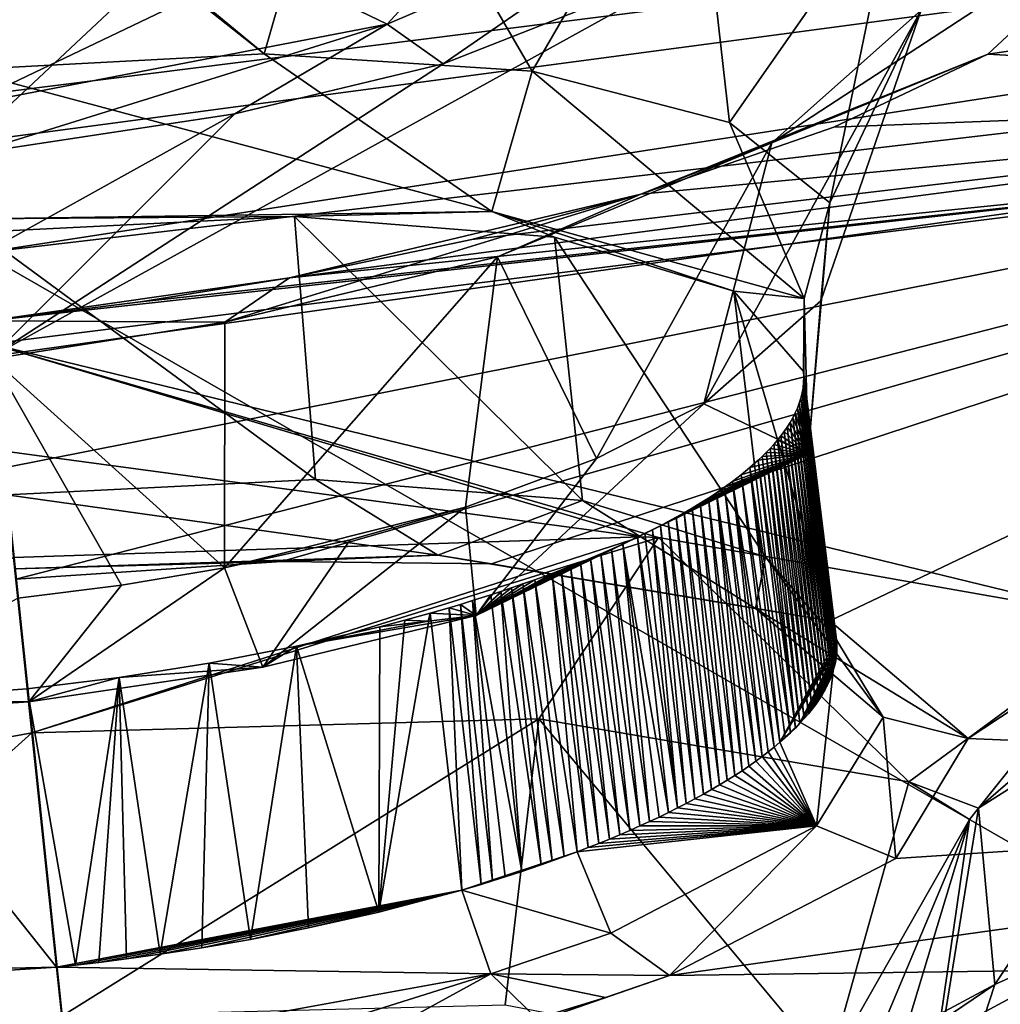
# Model space of a CAD drawing. Header units: metres. Extents: x -147 to 294, y -23 to 81.
# Tile 305 of 656: x 235.51 to 237.98, y 18 to 20.48. Entities that reach past the tile are written whole.
import ezdxf

# ---------------------------------------------------------------- set-up
doc = ezdxf.new("R2010")
doc.units = ezdxf.units.M
doc.layers.add('solid_AVA_153', color=7, linetype='CONTINUOUS')

msp = doc.modelspace()

# ---------------------------------------------------------------- linework, layer by layer
at = {"layer": 'solid_AVA_153'}
for points in [[(245.740753, 29.875259, 252.498108), (235.382919, 20.174784, 271.545105), (234.527771, 28.299406, 254.160568)], [(245.740753, 29.875259, 252.498108), (248.68512, 21.944908, 269.990875), (235.382919, 20.174784, 271.545105)], [(235.332062, 20.659187, 274.464478), (235.371201, 20.288603, 274.561279), (249.507706, 22.068993, 273.6539)], [(235.371201, 20.288603, 274.561279), (235.413086, 19.895332, 274.532532), (249.507706, 22.068993, 273.6539)], [(249.507706, 22.068993, 273.6539), (235.413086, 19.895332, 274.532532), (249.574112, 21.555054, 273.642517)], [(235.382919, 20.174784, 271.545105), (248.68512, 21.944908, 269.990875), (236.747787, 7.212847, 268.464081)], [(248.68512, 21.944908, 269.990875), (246.785263, 8.478528, 267.585846), (236.747787, 7.212847, 268.464081)], [(240.431961, 20.33639, 176.605484), (237.266998, 20.643988, 174.161835), (243.652313, 21.842447, 173.53421)], [(250.906952, 11.006205, 270.554932), (249.574112, 21.555054, 273.642517), (235.413086, 19.895332, 274.532532)], [(236.12616, 20.397596, 179.359589), (236.341461, 21.146959, 179.314346), (235.286514, 21.090446, 179.093018)], [(236.12616, 20.397596, 179.359589), (236.803207, 20.353285, 179.746826), (236.341461, 21.146959, 179.314346)], [(236.803207, 20.353285, 179.746826), (237.207932, 21.051115, 179.952881), (236.341461, 21.146959, 179.314346)], [(235.286514, 21.090446, 179.093018), (235.289948, 21.057789, 179.112854), (236.12616, 20.397596, 179.359589)], [(235.289948, 21.057789, 179.112854), (235.36377, 20.356756, 179.225937), (236.12616, 20.397596, 179.359589)], [(236.803207, 20.353285, 179.746826), (237.301132, 20.223885, 180.335999), (237.207932, 21.051115, 179.952881)], [(237.301132, 20.223885, 180.335999), (237.71994, 20.824631, 180.874588), (237.207932, 21.051115, 179.952881)], [(236.120361, 20.625004, 174.755005), (236.768463, 20.832899, 174.332031), (236.437042, 20.472441, 174.665024)], [(236.768463, 20.832899, 174.332031), (237.189697, 20.794662, 173.909439), (236.437042, 20.472441, 174.665024)], [(237.301132, 20.223885, 180.335999), (237.554642, 20.021652, 181.047913), (237.71994, 20.824631, 180.874588)], [(237.408035, 20.172846, 182.835114), (237.953369, 20.396126, 183.295563), (238.429031, 20.84004, 182.010712)], [(237.784637, 20.507875, 181.897003), (237.408035, 20.172846, 182.835114), (238.429031, 20.84004, 182.010712)], [(237.554642, 20.021652, 181.047913), (237.784637, 20.507875, 181.897003), (237.71994, 20.824631, 180.874588)], [(238.429031, 20.84004, 182.010712), (237.953369, 20.396126, 183.295563), (240.488098, 20.764601, 183.1754)], [(236.437042, 20.472441, 174.665024), (237.189697, 20.794662, 173.909439), (236.577972, 20.371761, 174.794861)], [(237.189697, 20.794662, 173.909439), (237.266998, 20.643988, 174.161835), (236.577972, 20.371761, 174.794861)], [(239.751266, 20.296574, 184.399597), (240.488098, 20.764601, 183.1754), (237.953369, 20.396126, 183.295563)], [(236.577972, 20.371761, 174.794861), (237.266998, 20.643988, 174.161835), (235.439819, 19.634407, 176.826019)], [(240.431961, 20.33639, 176.605484), (235.439819, 19.634407, 176.826019), (237.266998, 20.643988, 174.161835)], [(236.120361, 20.625004, 174.755005), (235.373047, 20.267952, 174.944016), (235.349091, 20.494619, 174.902115)], [(236.120361, 20.625004, 174.755005), (236.437042, 20.472441, 174.665024), (235.373047, 20.267952, 174.944016)], [(237.235855, 19.513678, 182.464478), (237.408035, 20.172846, 182.835114), (237.784637, 20.507875, 181.897003)], [(237.531601, 19.77396, 181.789703), (237.235855, 19.513678, 182.464478), (237.784637, 20.507875, 181.897003)], [(237.554642, 20.021652, 181.047913), (237.531601, 19.77396, 181.789703), (237.784637, 20.507875, 181.897003)], [(236.437042, 20.472441, 174.665024), (235.386078, 20.145098, 175.109726), (235.373047, 20.267952, 174.944016)], [(236.437042, 20.472441, 174.665024), (236.052551, 20.245768, 175.01503), (235.386078, 20.145098, 175.109726)], [(236.437042, 20.472441, 174.665024), (236.577972, 20.371761, 174.794861), (236.052551, 20.245768, 175.01503)], [(236.700882, 19.999105, 179.562912), (236.12616, 20.397596, 179.359589), (235.36377, 20.356756, 179.225937)], [(236.700882, 19.999105, 179.562912), (236.803207, 20.353285, 179.746826), (236.12616, 20.397596, 179.359589)], [(237.077362, 20.042929, 184.131104), (237.953369, 20.396126, 183.295563), (237.408035, 20.172846, 182.835114)], [(237.077362, 20.042929, 184.131104), (237.564301, 20.212467, 183.753784), (237.953369, 20.396126, 183.295563)], [(239.751266, 20.296574, 184.399597), (237.953369, 20.396126, 183.295563), (237.564301, 20.212467, 183.753784)], [(236.700882, 19.999105, 179.562912), (235.36377, 20.356756, 179.225937), (235.403336, 19.980898, 179.147156)], [(236.052551, 20.245768, 175.01503), (236.577972, 20.371761, 174.794861), (235.439819, 19.634407, 176.826019)], [(237.489716, 19.779572, 180.603088), (236.803207, 20.353285, 179.746826), (236.700882, 19.999105, 179.562912)], [(237.489716, 19.779572, 180.603088), (237.301132, 20.223885, 180.335999), (236.803207, 20.353285, 179.746826)], [(235.469528, 19.352348, 177.771011), (235.439819, 19.634407, 176.826019), (240.431961, 20.33639, 176.605484)], [(235.499069, 19.071928, 178.713089), (235.469528, 19.352348, 177.771011), (240.431961, 20.33639, 176.605484)], [(236.169998, 19.11628, 178.806473), (235.499069, 19.071928, 178.713089), (240.431961, 20.33639, 176.605484)], [(236.70018, 19.109823, 179.026428), (236.169998, 19.11628, 178.806473), (240.431961, 20.33639, 176.605484)], [(237.554291, 18.966734, 179.836136), (236.70018, 19.109823, 179.026428), (240.431961, 20.33639, 176.605484)], [(237.903931, 18.669048, 180.968628), (237.554291, 18.966734, 179.836136), (240.431961, 20.33639, 176.605484)], [(240.631287, 18.5567, 182.526962), (237.903931, 18.669048, 180.968628), (240.431961, 20.33639, 176.605484)], [(236.650558, 19.928753, 184.350967), (236.190079, 19.832321, 184.502823), (239.751266, 20.296574, 184.399597)], [(239.45195, 20.16692, 184.701401), (239.751266, 20.296574, 184.399597), (236.190079, 19.832321, 184.502823)], [(236.650558, 19.928753, 184.350967), (239.751266, 20.296574, 184.399597), (237.077362, 20.042929, 184.131104)], [(239.751266, 20.296574, 184.399597), (237.564301, 20.212467, 183.753784), (237.077362, 20.042929, 184.131104)], [(236.052551, 20.245768, 175.01503), (235.412796, 19.891119, 175.965576), (235.386078, 20.145098, 175.109726)], [(236.052551, 20.245768, 175.01503), (235.439819, 19.634407, 176.826019), (235.412796, 19.891119, 175.965576)], [(237.489716, 19.779572, 180.603088), (237.554642, 20.021652, 181.047913), (237.301132, 20.223885, 180.335999)], [(226.666824, 6.360106, 267.585846), (235.382919, 20.174784, 271.545105), (236.747787, 7.212847, 268.464081)], [(235.43045, 19.723436, 184.594193), (235.436508, 19.665792, 184.791321), (239.45195, 20.16692, 184.701401)], [(235.813965, 19.771086, 184.571213), (235.43045, 19.723436, 184.594193), (239.45195, 20.16692, 184.701401)], [(239.45195, 20.16692, 184.701401), (235.436508, 19.665792, 184.791321), (238.307953, 18.967466, 188.273285)], [(235.813965, 19.771086, 184.571213), (239.45195, 20.16692, 184.701401), (236.190079, 19.832321, 184.502823)], [(236.715149, 19.884909, 183.467819), (237.077362, 20.042929, 184.131104), (237.408035, 20.172846, 182.835114)], [(236.965546, 19.376364, 182.778595), (236.715149, 19.884909, 183.467819), (237.408035, 20.172846, 182.835114)], [(236.965546, 19.376364, 182.778595), (237.408035, 20.172846, 182.835114), (237.235855, 19.513678, 182.464478)], [(236.027222, 19.720287, 183.751434), (237.077362, 20.042929, 184.131104), (236.715149, 19.884909, 183.467819)], [(236.027222, 19.720287, 183.751434), (236.190079, 19.832321, 184.502823), (237.077362, 20.042929, 184.131104)], [(236.650558, 19.928753, 184.350967), (237.077362, 20.042929, 184.131104), (236.190079, 19.832321, 184.502823)], [(237.500031, 19.38809, 181.913971), (237.554642, 20.021652, 181.047913), (237.489716, 19.779572, 180.603088)], [(237.500031, 19.38809, 181.913971), (237.531601, 19.77396, 181.789703), (237.554642, 20.021652, 181.047913)], [(236.202454, 19.986919, 179.415436), (236.700882, 19.999105, 179.562912), (235.403336, 19.980898, 179.147156)], [(236.202454, 19.986919, 179.415436), (235.403336, 19.980898, 179.147156), (235.40686, 19.947447, 179.259735)], [(236.255768, 19.323315, 179.237915), (236.202454, 19.986919, 179.415436), (235.40686, 19.947447, 179.259735)], [(236.202454, 19.986919, 179.415436), (236.859039, 19.934479, 179.838852), (236.700882, 19.999105, 179.562912)], [(236.929504, 19.269938, 179.663284), (236.859039, 19.934479, 179.838852), (236.202454, 19.986919, 179.415436)], [(236.929504, 19.269938, 179.663284), (236.202454, 19.986919, 179.415436), (236.255768, 19.323315, 179.237915)], [(237.311646, 19.798, 180.470673), (237.489716, 19.779572, 180.603088), (236.700882, 19.999105, 179.562912)], [(236.859039, 19.934479, 179.838852), (237.311646, 19.798, 180.470673), (236.700882, 19.999105, 179.562912)], [(236.255768, 19.323315, 179.237915), (235.40686, 19.947447, 179.259735), (235.476715, 19.284096, 179.089706)], [(237.392273, 19.128305, 180.301666), (237.311646, 19.798, 180.470673), (236.859039, 19.934479, 179.838852)], [(237.392273, 19.128305, 180.301666), (236.859039, 19.934479, 179.838852), (236.929504, 19.269938, 179.663284)], [(221.215851, 18.567869, 273.642273), (235.975128, 14.554294, 273.108093), (235.413086, 19.895332, 274.532532)], [(250.906952, 11.006205, 270.554932), (235.413086, 19.895332, 274.532532), (235.975128, 14.554294, 273.108093)], [(236.026077, 19.100275, 183.283234), (236.715149, 19.884909, 183.467819), (236.634872, 19.253143, 183.031311)], [(236.027222, 19.720287, 183.751434), (236.715149, 19.884909, 183.467819), (236.026077, 19.100275, 183.283234)], [(236.965546, 19.376364, 182.778595), (236.634872, 19.253143, 183.031311), (236.715149, 19.884909, 183.467819)], [(235.813965, 19.771086, 184.571213), (236.190079, 19.832321, 184.502823), (235.43045, 19.723436, 184.594193)], [(236.027222, 19.720287, 183.751434), (235.43045, 19.723436, 184.594193), (236.190079, 19.832321, 184.502823)], [(237.311646, 19.798, 180.470673), (237.487625, 19.596037, 181.214157), (237.489716, 19.779572, 180.603088)], [(237.571335, 18.918137, 181.052719), (237.487625, 19.596037, 181.214157), (237.311646, 19.798, 180.470673)], [(237.571335, 18.918137, 181.052719), (237.311646, 19.798, 180.470673), (237.392273, 19.128305, 180.301666)], [(237.500031, 19.38809, 181.913971), (237.235855, 19.513678, 182.464478), (237.531601, 19.77396, 181.789703)], [(237.487625, 19.596037, 181.214157), (237.488495, 19.582096, 181.261047), (237.489716, 19.779572, 180.603088)], [(237.488495, 19.582096, 181.261047), (237.500031, 19.38809, 181.913971), (237.489716, 19.779572, 180.603088)], [(236.027222, 19.720287, 183.751434), (235.440521, 19.627758, 183.807098), (235.43045, 19.723436, 184.594193)], [(236.027222, 19.720287, 183.751434), (236.026077, 19.100275, 183.283234), (235.440521, 19.627758, 183.807098)], [(237.077362, 19.178665, 187.057877), (235.436508, 19.665792, 184.791321), (235.465012, 19.395168, 185.718613)], [(237.12204, 19.176308, 187.083374), (235.436508, 19.665792, 184.791321), (237.077362, 19.178665, 187.057877)], [(238.307953, 18.967466, 188.273285), (235.436508, 19.665792, 184.791321), (237.12204, 19.176308, 187.083374)], [(235.765732, 19.056458, 183.329514), (235.504166, 19.023386, 183.3452), (235.440521, 19.627758, 183.807098)], [(236.026077, 19.100275, 183.283234), (235.765732, 19.056458, 183.329514), (235.440521, 19.627758, 183.807098)], [(237.572144, 18.906935, 181.089249), (237.488495, 19.582096, 181.261047), (237.487625, 19.596037, 181.214157)], [(237.572144, 18.906935, 181.089249), (237.487625, 19.596037, 181.214157), (237.571335, 18.918137, 181.052719)], [(237.488495, 19.582096, 181.261047), (237.48822, 19.568348, 181.306824), (237.500031, 19.38809, 181.913971)], [(237.572266, 18.895655, 181.125778), (237.48822, 19.568348, 181.306824), (237.488495, 19.582096, 181.261047)], [(237.572144, 18.906935, 181.089249), (237.572266, 18.895655, 181.125778), (237.488495, 19.582096, 181.261047)], [(237.48822, 19.568348, 181.306824), (237.486877, 19.554811, 181.351486), (237.500031, 19.38809, 181.913971)], [(237.571671, 18.8843, 181.162262), (237.486877, 19.554811, 181.351486), (237.48822, 19.568348, 181.306824)], [(237.572266, 18.895655, 181.125778), (237.571671, 18.8843, 181.162262), (237.48822, 19.568348, 181.306824)], [(237.484528, 19.541504, 181.394989), (237.481293, 19.528446, 181.437302), (237.500031, 19.38809, 181.913971)], [(237.565643, 18.849821, 181.271454), (237.481293, 19.528446, 181.437302), (237.484528, 19.541504, 181.394989)], [(237.486877, 19.554811, 181.351486), (237.484528, 19.541504, 181.394989), (237.500031, 19.38809, 181.913971)], [(237.570374, 18.872871, 181.198715), (237.484528, 19.541504, 181.394989), (237.486877, 19.554811, 181.351486)], [(237.568359, 18.861378, 181.235123), (237.565643, 18.849821, 181.271454), (237.484528, 19.541504, 181.394989)], [(237.570374, 18.872871, 181.198715), (237.568359, 18.861378, 181.235123), (237.484528, 19.541504, 181.394989)], [(237.571671, 18.8843, 181.162262), (237.570374, 18.872871, 181.198715), (237.486877, 19.554811, 181.351486)], [(236.66185, 18.979424, 182.958435), (236.965546, 19.376364, 182.778595), (237.235855, 19.513678, 182.464478)], [(237.500031, 19.38809, 181.913971), (236.66185, 18.979424, 182.958435), (237.235855, 19.513678, 182.464478)], [(237.477219, 19.515673, 181.478348), (237.472382, 19.50317, 181.518188), (237.500031, 19.38809, 181.913971)], [(237.558121, 18.826536, 181.343857), (237.472382, 19.50317, 181.518188), (237.477219, 19.515673, 181.478348)], [(237.481293, 19.528446, 181.437302), (237.477219, 19.515673, 181.478348), (237.500031, 19.38809, 181.913971)], [(237.562241, 18.838205, 181.307693), (237.477219, 19.515673, 181.478348), (237.481293, 19.528446, 181.437302)], [(237.562241, 18.838205, 181.307693), (237.558121, 18.826536, 181.343857), (237.477219, 19.515673, 181.478348)], [(237.565643, 18.849821, 181.271454), (237.562241, 18.838205, 181.307693), (237.481293, 19.528446, 181.437302)], [(237.466858, 19.490911, 181.556946), (237.460663, 19.478872, 181.594696), (237.500031, 19.38809, 181.913971)], [(237.547806, 18.803049, 181.415833), (237.460663, 19.478872, 181.594696), (237.466858, 19.490911, 181.556946)], [(237.472382, 19.50317, 181.518188), (237.466858, 19.490911, 181.556946), (237.500031, 19.38809, 181.913971)], [(237.553314, 18.814816, 181.379913), (237.466858, 19.490911, 181.556946), (237.472382, 19.50317, 181.518188)], [(237.553314, 18.814816, 181.379913), (237.547806, 18.803049, 181.415833), (237.466858, 19.490911, 181.556946)], [(237.558121, 18.826536, 181.343857), (237.553314, 18.814816, 181.379913), (237.472382, 19.50317, 181.518188)], [(237.453873, 19.467081, 181.631409), (237.446564, 19.455557, 181.667023), (237.500031, 19.38809, 181.913971)], [(237.534714, 18.779394, 181.487289), (237.446564, 19.455557, 181.667023), (237.453873, 19.467081, 181.631409)], [(237.460663, 19.478872, 181.594696), (237.453873, 19.467081, 181.631409), (237.500031, 19.38809, 181.913971)], [(237.541611, 18.791241, 181.451645), (237.453873, 19.467081, 181.631409), (237.460663, 19.478872, 181.594696)], [(237.541611, 18.791241, 181.451645), (237.534714, 18.779394, 181.487289), (237.453873, 19.467081, 181.631409)], [(237.547806, 18.803049, 181.415833), (237.541611, 18.791241, 181.451645), (237.460663, 19.478872, 181.594696)], [(237.430481, 19.433229, 181.735275), (237.421783, 19.422398, 181.768036), (237.500031, 19.38809, 181.913971)], [(237.509903, 18.743671, 181.593262), (237.421783, 19.422398, 181.768036), (237.430481, 19.433229, 181.735275)], [(237.438751, 19.444281, 181.701614), (237.430481, 19.433229, 181.735275), (237.500031, 19.38809, 181.913971)], [(237.51886, 18.755606, 181.558121), (237.430481, 19.433229, 181.735275), (237.438751, 19.444281, 181.701614)], [(237.51886, 18.755606, 181.558121), (237.509903, 18.743671, 181.593262), (237.430481, 19.433229, 181.735275)], [(237.446564, 19.455557, 181.667023), (237.438751, 19.444281, 181.701614), (237.500031, 19.38809, 181.913971)], [(237.52713, 18.767515, 181.522797), (237.438751, 19.444281, 181.701614), (237.446564, 19.455557, 181.667023)], [(237.52713, 18.767515, 181.522797), (237.51886, 18.755606, 181.558121), (237.438751, 19.444281, 181.701614)], [(237.534714, 18.779394, 181.487289), (237.52713, 18.767515, 181.522797), (237.446564, 19.455557, 181.667023)], [(237.412735, 19.411819, 181.79982), (237.403351, 19.401484, 181.830658), (237.500031, 19.38809, 181.913971)], [(237.489929, 18.719742, 181.662949), (237.403351, 19.401484, 181.830658), (237.412735, 19.411819, 181.79982)], [(237.421783, 19.422398, 181.768036), (237.412735, 19.411819, 181.79982), (237.500031, 19.38809, 181.913971)], [(237.500244, 18.731714, 181.62822), (237.412735, 19.411819, 181.79982), (237.421783, 19.422398, 181.768036)], [(237.500244, 18.731714, 181.62822), (237.489929, 18.719742, 181.662949), (237.412735, 19.411819, 181.79982)], [(237.509903, 18.743671, 181.593262), (237.500244, 18.731714, 181.62822), (237.421783, 19.422398, 181.768036)], [(237.077362, 19.178665, 187.057877), (235.465012, 19.395168, 185.718613), (235.493347, 19.126329, 186.642746)], [(236.66185, 18.979424, 182.958435), (237.500031, 19.38809, 181.913971), (237.087601, 19.18663, 182.426224)], [(237.106918, 19.196276, 182.401398), (237.087601, 19.18663, 182.426224), (237.500031, 19.38809, 181.913971)], [(237.126465, 19.206318, 182.375351), (237.106918, 19.196276, 182.401398), (237.500031, 19.38809, 181.913971)], [(237.146301, 19.216795, 182.347946), (237.126465, 19.206318, 182.375351), (237.500031, 19.38809, 181.913971)], [(237.166306, 19.227695, 182.319229), (237.146301, 19.216795, 182.347946), (237.500031, 19.38809, 181.913971)], [(237.186508, 19.239069, 182.289017), (237.166306, 19.227695, 182.319229), (237.500031, 19.38809, 181.913971)], [(237.206833, 19.250919, 182.257263), (237.186508, 19.239069, 182.289017), (237.500031, 19.38809, 181.913971)], [(237.227234, 19.263262, 182.223907), (237.206833, 19.250919, 182.257263), (237.500031, 19.38809, 181.913971)], [(237.247711, 19.276152, 182.188751), (237.227234, 19.263262, 182.223907), (237.500031, 19.38809, 181.913971)], [(237.268097, 19.289564, 182.151855), (237.247711, 19.276152, 182.188751), (237.500031, 19.38809, 181.913971)], [(237.288406, 19.30356, 182.112976), (237.268097, 19.289564, 182.151855), (237.500031, 19.38809, 181.913971)], [(237.308533, 19.318148, 182.072052), (237.288406, 19.30356, 182.112976), (237.500031, 19.38809, 181.913971)], [(237.330719, 19.335205, 182.023697), (237.308533, 19.318148, 182.072052), (237.500031, 19.38809, 181.913971)], [(237.352448, 19.35309, 181.972412), (237.330719, 19.335205, 182.023697), (237.500031, 19.38809, 181.913971)], [(237.373474, 19.37178, 181.918198), (237.352448, 19.35309, 181.972412), (237.500031, 19.38809, 181.913971)], [(237.383682, 19.381464, 181.889832), (237.373474, 19.37178, 181.918198), (237.500031, 19.38809, 181.913971)], [(237.393661, 19.391373, 181.860641), (237.383682, 19.381464, 181.889832), (237.500031, 19.38809, 181.913971)], [(237.46727, 18.695765, 181.731735), (237.383682, 19.381464, 181.889832), (237.393661, 19.391373, 181.860641)], [(237.403351, 19.401484, 181.830658), (237.393661, 19.391373, 181.860641), (237.500031, 19.38809, 181.913971)], [(237.478943, 18.707758, 181.697464), (237.393661, 19.391373, 181.860641), (237.403351, 19.401484, 181.830658)], [(237.478943, 18.707758, 181.697464), (237.46727, 18.695765, 181.731735), (237.393661, 19.391373, 181.860641)], [(237.489929, 18.719742, 181.662949), (237.478943, 18.707758, 181.697464), (237.403351, 19.401484, 181.830658)], [(236.66185, 18.979424, 182.958435), (236.634872, 19.253143, 183.031311), (236.965546, 19.376364, 182.778595)], [(237.454941, 18.683765, 181.765778), (237.352448, 19.35309, 181.972412), (237.373474, 19.37178, 181.918198)], [(237.46727, 18.695765, 181.731735), (237.373474, 19.37178, 181.918198), (237.383682, 19.381464, 181.889832)], [(237.46727, 18.695765, 181.731735), (237.454941, 18.683765, 181.765778), (237.373474, 19.37178, 181.918198)], [(237.413803, 18.647623, 181.866776), (237.308533, 19.318148, 182.072052), (237.330719, 19.335205, 182.023697)], [(237.428299, 18.659767, 181.833099), (237.330719, 19.335205, 182.023697), (237.352448, 19.35309, 181.972412)], [(237.428299, 18.659767, 181.833099), (237.413803, 18.647623, 181.866776), (237.330719, 19.335205, 182.023697)], [(237.441956, 18.671766, 181.799561), (237.428299, 18.659767, 181.833099), (237.352448, 19.35309, 181.972412)], [(237.454941, 18.683765, 181.765778), (237.441956, 18.671766, 181.799561), (237.352448, 19.35309, 181.972412)], [(236.255768, 19.323315, 179.237915), (235.476715, 19.284096, 179.089706), (236.564819, 19.131767, 179.219833)], [(236.929504, 19.269938, 179.663284), (236.255768, 19.323315, 179.237915), (236.564819, 19.131767, 179.219833)], [(237.383377, 18.623814, 181.932053), (237.288406, 19.30356, 182.112976), (237.308533, 19.318148, 182.072052)], [(237.399017, 18.635788, 181.899353), (237.383377, 18.623814, 181.932053), (237.308533, 19.318148, 182.072052)], [(237.413803, 18.647623, 181.866776), (237.399017, 18.635788, 181.899353), (237.308533, 19.318148, 182.072052)], [(236.564819, 19.131767, 179.219833), (235.476715, 19.284096, 179.089706), (235.496323, 19.097834, 178.946228)], [(237.332596, 18.587997, 182.028412), (237.247711, 19.276152, 182.188751), (237.268097, 19.289564, 182.151855)], [(237.367111, 18.611855, 181.964478), (237.268097, 19.289564, 182.151855), (237.288406, 19.30356, 182.112976)], [(237.350174, 18.599915, 181.996597), (237.332596, 18.587997, 182.028412), (237.268097, 19.289564, 182.151855)], [(237.367111, 18.611855, 181.964478), (237.350174, 18.599915, 181.996597), (237.268097, 19.289564, 182.151855)], [(237.383377, 18.623814, 181.932053), (237.367111, 18.611855, 181.964478), (237.288406, 19.30356, 182.112976)], [(236.929504, 19.269938, 179.663284), (236.564819, 19.131767, 179.219833), (237.366531, 18.997253, 179.96759)], [(237.392273, 19.128305, 180.301666), (236.929504, 19.269938, 179.663284), (237.366531, 18.997253, 179.96759)], [(237.295486, 18.564243, 182.09108), (237.206833, 19.250919, 182.257263), (237.227234, 19.263262, 182.223907)], [(237.314362, 18.576105, 182.059921), (237.227234, 19.263262, 182.223907), (237.247711, 19.276152, 182.188751)], [(237.314362, 18.576105, 182.059921), (237.295486, 18.564243, 182.09108), (237.227234, 19.263262, 182.223907)], [(237.332596, 18.587997, 182.028412), (237.314362, 18.576105, 182.059921), (237.247711, 19.276152, 182.188751)], [(236.343719, 19.170418, 183.179214), (236.026077, 19.100275, 183.283234), (236.634872, 19.253143, 183.031311)], [(236.122437, 18.84926, 183.194855), (236.343719, 19.170418, 183.179214), (236.634872, 19.253143, 183.031311)], [(236.66185, 18.979424, 182.958435), (236.122437, 18.84926, 183.194855), (236.634872, 19.253143, 183.031311)], [(237.25589, 18.54064, 182.15239), (237.166306, 19.227695, 182.319229), (237.186508, 19.239069, 182.289017)], [(237.276001, 18.55242, 182.121918), (237.186508, 19.239069, 182.289017), (237.206833, 19.250919, 182.257263)], [(237.276001, 18.55242, 182.121918), (237.25589, 18.54064, 182.15239), (237.186508, 19.239069, 182.289017)], [(237.295486, 18.564243, 182.09108), (237.276001, 18.55242, 182.121918), (237.206833, 19.250919, 182.257263)], [(237.213898, 18.517235, 182.212173), (237.126465, 19.206318, 182.375351), (237.146301, 19.216795, 182.347946)], [(237.235184, 18.52891, 182.18248), (237.146301, 19.216795, 182.347946), (237.166306, 19.227695, 182.319229)], [(237.235184, 18.52891, 182.18248), (237.213898, 18.517235, 182.212173), (237.146301, 19.216795, 182.347946)], [(237.25589, 18.54064, 182.15239), (237.235184, 18.52891, 182.18248), (237.166306, 19.227695, 182.319229)], [(237.087601, 19.18663, 182.426224), (237.068573, 19.177368, 182.449875), (236.66185, 18.979424, 182.958435)], [(237.169586, 18.494078, 182.270325), (237.068573, 19.177368, 182.449875), (237.087601, 19.18663, 182.426224)], [(237.169586, 18.494078, 182.270325), (237.087601, 19.18663, 182.426224), (237.106918, 19.196276, 182.401398)], [(237.192032, 18.505623, 182.241455), (237.106918, 19.196276, 182.401398), (237.126465, 19.206318, 182.375351)], [(237.192032, 18.505623, 182.241455), (237.169586, 18.494078, 182.270325), (237.106918, 19.196276, 182.401398)], [(237.213898, 18.517235, 182.212173), (237.192032, 18.505623, 182.241455), (237.126465, 19.206318, 182.375351)], [(237.077362, 19.178665, 187.057877), (235.493347, 19.126329, 186.642746), (235.539978, 18.683321, 187.21994)], [(237.12204, 19.176308, 187.083374), (237.077362, 19.178665, 187.057877), (235.539978, 18.683321, 187.21994)], [(236.819489, 18.718693, 187.566498), (237.12204, 19.176308, 187.083374), (235.539978, 18.683321, 187.21994)], [(236.122437, 18.84926, 183.194855), (236.026077, 19.100275, 183.283234), (236.343719, 19.170418, 183.179214)], [(237.068573, 19.177368, 182.449875), (237.031433, 19.159941, 182.493912), (236.66185, 18.979424, 182.958435)], [(237.031433, 19.159941, 182.493912), (237.003448, 19.147333, 182.525375), (236.66185, 18.979424, 182.958435)], [(237.754059, 18.559828, 188.498215), (237.12204, 19.176308, 187.083374), (236.819489, 18.718693, 187.566498)], [(237.098999, 18.459904, 182.354233), (237.003448, 19.147333, 182.525375), (237.031433, 19.159941, 182.493912)], [(237.146606, 18.482605, 182.298752), (237.031433, 19.159941, 182.493912), (237.068573, 19.177368, 182.449875)], [(237.123062, 18.471212, 182.326721), (237.098999, 18.459904, 182.354233), (237.031433, 19.159941, 182.493912)], [(237.146606, 18.482605, 182.298752), (237.123062, 18.471212, 182.326721), (237.031433, 19.159941, 182.493912)], [(237.169586, 18.494078, 182.270325), (237.146606, 18.482605, 182.298752), (237.068573, 19.177368, 182.449875)], [(237.754059, 18.559828, 188.498215), (238.307953, 18.967466, 188.273285), (237.12204, 19.176308, 187.083374)], [(237.003448, 19.147333, 182.525375), (236.976257, 19.135483, 182.554626), (236.66185, 18.979424, 182.958435)], [(236.976257, 19.135483, 182.554626), (236.949921, 19.12435, 182.581802), (236.66185, 18.979424, 182.958435)], [(237.049332, 18.437561, 182.407822), (236.949921, 19.12435, 182.581802), (236.976257, 19.135483, 182.554626)], [(237.074417, 18.448685, 182.381271), (236.976257, 19.135483, 182.554626), (237.003448, 19.147333, 182.525375)], [(237.074417, 18.448685, 182.381271), (237.049332, 18.437561, 182.407822), (236.976257, 19.135483, 182.554626)], [(237.098999, 18.459904, 182.354233), (237.074417, 18.448685, 182.381271), (237.003448, 19.147333, 182.525375)], [(234.281189, 18.451643, 187.566345), (235.539978, 18.683321, 187.21994), (235.493347, 19.126329, 186.642746)], [(236.564819, 19.131767, 179.219833), (235.496323, 19.097834, 178.946228), (236.169998, 19.11628, 178.806473)], [(235.496323, 19.097834, 178.946228), (235.499069, 19.071928, 178.713089), (236.169998, 19.11628, 178.806473)], [(236.564819, 19.131767, 179.219833), (236.169998, 19.11628, 178.806473), (236.70018, 19.109823, 179.026428)], [(236.564819, 19.131767, 179.219833), (236.70018, 19.109823, 179.026428), (237.554291, 18.966734, 179.836136)], [(237.366531, 18.997253, 179.96759), (236.564819, 19.131767, 179.219833), (237.554291, 18.966734, 179.836136)], [(236.949921, 19.12435, 182.581802), (236.924438, 19.113888, 182.607101), (236.66185, 18.979424, 182.958435)], [(236.924438, 19.113888, 182.607101), (236.899796, 19.104042, 182.630661), (236.66185, 18.979424, 182.958435)], [(236.99765, 18.415623, 182.459381), (236.899796, 19.104042, 182.630661), (236.924438, 19.113888, 182.607101)], [(237.023727, 18.42654, 182.433868), (236.924438, 19.113888, 182.607101), (236.949921, 19.12435, 182.581802)], [(237.023727, 18.42654, 182.433868), (236.99765, 18.415623, 182.459381), (236.924438, 19.113888, 182.607101)], [(237.049332, 18.437561, 182.407822), (237.023727, 18.42654, 182.433868), (236.949921, 19.12435, 182.581802)], [(237.392273, 19.128305, 180.301666), (237.366531, 18.997253, 179.96759), (237.689102, 18.722878, 180.991241)], [(237.571335, 18.918137, 181.052719), (237.392273, 19.128305, 180.301666), (237.689102, 18.722878, 180.991241)], [(236.026077, 19.100275, 183.283234), (235.531708, 18.761889, 183.275726), (235.765732, 19.056458, 183.329514)], [(236.122437, 18.84926, 183.194855), (235.531708, 18.761889, 183.275726), (236.026077, 19.100275, 183.283234)], [(236.899796, 19.104042, 182.630661), (236.876038, 19.094786, 182.652588), (236.66185, 18.979424, 182.958435)], [(236.876038, 19.094786, 182.652588), (236.853104, 19.086069, 182.67305), (236.66185, 18.979424, 182.958435)], [(236.853104, 19.086069, 182.67305), (236.809753, 19.070127, 182.709976), (236.66185, 18.979424, 182.958435)], [(236.91658, 18.383539, 182.532822), (236.809753, 19.070127, 182.709976), (236.853104, 19.086069, 182.67305)], [(236.944061, 18.394121, 182.508865), (236.853104, 19.086069, 182.67305), (236.876038, 19.094786, 182.652588)], [(236.944061, 18.394121, 182.508865), (236.91658, 18.383539, 182.532822), (236.853104, 19.086069, 182.67305)], [(236.971085, 18.404816, 182.48439), (236.876038, 19.094786, 182.652588), (236.899796, 19.104042, 182.630661)], [(236.971085, 18.404816, 182.48439), (236.944061, 18.394121, 182.508865), (236.876038, 19.094786, 182.652588)], [(236.99765, 18.415623, 182.459381), (236.971085, 18.404816, 182.48439), (236.899796, 19.104042, 182.630661)], [(236.809753, 19.070127, 182.709976), (236.779388, 19.059349, 182.734543), (236.66185, 18.979424, 182.958435)], [(236.883606, 18.371241, 182.560379), (236.779388, 19.059349, 182.734543), (236.809753, 19.070127, 182.709976)], [(236.91658, 18.383539, 182.532822), (236.883606, 18.371241, 182.560379), (236.809753, 19.070127, 182.709976)], [(235.765732, 19.056458, 183.329514), (235.531708, 18.761889, 183.275726), (235.504166, 19.023386, 183.3452)], [(236.779388, 19.059349, 182.734543), (236.750763, 19.049477, 182.75679), (236.66185, 18.979424, 182.958435)], [(236.750763, 19.049477, 182.75679), (236.723846, 19.040422, 182.776947), (236.66185, 18.979424, 182.958435)], [(236.723846, 19.040422, 182.776947), (236.698532, 19.032112, 182.795227), (236.66185, 18.979424, 182.958435)], [(236.776321, 18.333813, 182.641876), (236.698532, 19.032112, 182.795227), (236.723846, 19.040422, 182.776947)], [(236.825348, 18.350452, 182.606094), (236.723846, 19.040422, 182.776947), (236.750763, 19.049477, 182.75679)], [(236.825348, 18.350452, 182.606094), (236.776321, 18.333813, 182.641876), (236.723846, 19.040422, 182.776947)], [(236.853226, 18.36026, 182.584656), (236.750763, 19.049477, 182.75679), (236.779388, 19.059349, 182.734543)], [(236.853226, 18.36026, 182.584656), (236.825348, 18.350452, 182.606094), (236.750763, 19.049477, 182.75679)], [(236.883606, 18.371241, 182.560379), (236.853226, 18.36026, 182.584656), (236.779388, 19.059349, 182.734543)], [(235.531708, 18.761889, 183.275726), (234.935333, 18.724306, 183.194717), (235.504166, 19.023386, 183.3452)], [(236.652435, 19.017456, 182.826965), (236.621536, 19.007959, 182.847168), (236.66185, 18.979424, 182.958435)], [(236.703049, 18.310268, 182.691177), (236.621536, 19.007959, 182.847168), (236.652435, 19.017456, 182.826965)], [(236.698532, 19.032112, 182.795227), (236.652435, 19.017456, 182.826965), (236.66185, 18.979424, 182.958435)], [(236.776321, 18.333813, 182.641876), (236.652435, 19.017456, 182.826965), (236.698532, 19.032112, 182.795227)], [(236.734818, 18.320292, 182.670395), (236.703049, 18.310268, 182.691177), (236.652435, 19.017456, 182.826965)], [(236.776321, 18.333813, 182.641876), (236.734818, 18.320292, 182.670395), (236.652435, 19.017456, 182.826965)], [(236.415344, 18.231112, 182.842987), (236.48172, 18.968004, 182.928757), (236.545013, 18.985504, 182.893738)], [(236.625, 18.2868, 182.738632), (236.415344, 18.231112, 182.842987), (236.545013, 18.985504, 182.893738)], [(236.545013, 18.985504, 182.893738), (236.48172, 18.968004, 182.928757), (236.540558, 18.965429, 182.959579)], [(236.545013, 18.985504, 182.893738), (236.540558, 18.965429, 182.959579), (236.66185, 18.979424, 182.958435)], [(236.593491, 18.999557, 182.864807), (236.545013, 18.985504, 182.893738), (236.66185, 18.979424, 182.958435)], [(236.625, 18.2868, 182.738632), (236.545013, 18.985504, 182.893738), (236.593491, 18.999557, 182.864807)], [(236.621536, 19.007959, 182.847168), (236.593491, 18.999557, 182.864807), (236.66185, 18.979424, 182.958435)], [(236.674011, 18.30135, 182.709427), (236.593491, 18.999557, 182.864807), (236.621536, 19.007959, 182.847168)], [(236.674011, 18.30135, 182.709427), (236.625, 18.2868, 182.738632), (236.593491, 18.999557, 182.864807)], [(236.703049, 18.310268, 182.691177), (236.674011, 18.30135, 182.709427), (236.621536, 19.007959, 182.847168)], [(237.366531, 18.997253, 179.96759), (237.554291, 18.966734, 179.836136), (237.903931, 18.669048, 180.968628)], [(237.689102, 18.722878, 180.991241), (237.366531, 18.997253, 179.96759), (237.903931, 18.669048, 180.968628)], [(236.207565, 18.902107, 183.048325), (236.122437, 18.84926, 183.194855), (236.66185, 18.979424, 182.958435)], [(236.540558, 18.965429, 182.959579), (236.207565, 18.902107, 183.048325), (236.66185, 18.979424, 182.958435)], [(236.540558, 18.965429, 182.959579), (236.418549, 18.951492, 182.960617), (236.207565, 18.902107, 183.048325)], [(236.415344, 18.231112, 182.842987), (236.418549, 18.951492, 182.960617), (236.48172, 18.968004, 182.928757)], [(236.48172, 18.968004, 182.928757), (236.418549, 18.951492, 182.960617), (236.540558, 18.965429, 182.959579)], [(237.754059, 18.559828, 188.498215), (237.929504, 18.493719, 188.844284), (238.307953, 18.967466, 188.273285)], [(238.420013, 18.917772, 188.489609), (238.307953, 18.967466, 188.273285), (237.929504, 18.493719, 188.844284)], [(236.415344, 18.231112, 182.842987), (236.207565, 18.902107, 183.048325), (236.418549, 18.951492, 182.960617)], [(237.572144, 18.906935, 181.089249), (237.571335, 18.918137, 181.052719), (237.428299, 18.659767, 181.833099)], [(237.52092, 18.449303, 181.844818), (237.428299, 18.659767, 181.833099), (237.571335, 18.918137, 181.052719)], [(237.52092, 18.449303, 181.844818), (237.571335, 18.918137, 181.052719), (237.689102, 18.722878, 180.991241)], [(238.420013, 18.917772, 188.489609), (237.929504, 18.493719, 188.844284), (238.514938, 18.863609, 188.714417)], [(236.207565, 18.902107, 183.048325), (235.987198, 18.859264, 183.111633), (236.122437, 18.84926, 183.194855)], [(236.091812, 18.162493, 182.950043), (235.987198, 18.859264, 183.111633), (236.207565, 18.902107, 183.048325)], [(236.238464, 18.191233, 182.908875), (236.091812, 18.162493, 182.950043), (236.207565, 18.902107, 183.048325)], [(236.415344, 18.231112, 182.842987), (236.238464, 18.191233, 182.908875), (236.207565, 18.902107, 183.048325)], [(237.572144, 18.906935, 181.089249), (237.428299, 18.659767, 181.833099), (237.572266, 18.895655, 181.125778)], [(237.572266, 18.895655, 181.125778), (237.428299, 18.659767, 181.833099), (237.478943, 18.707758, 181.697464)], [(237.572266, 18.895655, 181.125778), (237.478943, 18.707758, 181.697464), (237.571671, 18.8843, 181.162262)], [(237.571671, 18.8843, 181.162262), (237.478943, 18.707758, 181.697464), (237.570374, 18.872871, 181.198715)], [(237.570374, 18.872871, 181.198715), (237.478943, 18.707758, 181.697464), (237.568359, 18.861378, 181.235123)], [(237.568359, 18.861378, 181.235123), (237.478943, 18.707758, 181.697464), (237.565643, 18.849821, 181.271454)], [(237.929504, 18.493719, 188.844284), (237.970856, 18.048161, 190.322372), (238.514938, 18.863609, 188.714417)], [(237.970856, 18.048161, 190.322372), (238.605072, 18.335657, 190.565994), (238.514938, 18.863609, 188.714417)], [(235.759918, 18.82342, 183.149994), (235.531708, 18.761889, 183.275726), (236.122437, 18.84926, 183.194855)], [(235.987198, 18.859264, 183.111633), (235.759918, 18.82342, 183.149994), (236.122437, 18.84926, 183.194855)], [(235.864059, 18.124954, 182.991898), (235.759918, 18.82342, 183.149994), (235.987198, 18.859264, 183.111633)], [(235.969025, 18.141232, 182.97583), (235.864059, 18.124954, 182.991898), (235.987198, 18.859264, 183.111633)], [(236.091812, 18.162493, 182.950043), (235.969025, 18.141232, 182.97583), (235.987198, 18.859264, 183.111633)], [(237.565643, 18.849821, 181.271454), (237.478943, 18.707758, 181.697464), (237.562241, 18.838205, 181.307693)], [(237.562241, 18.838205, 181.307693), (237.478943, 18.707758, 181.697464), (237.558121, 18.826536, 181.343857)], [(235.759918, 18.82342, 183.149994), (235.528198, 18.795017, 183.162872), (235.531708, 18.761889, 183.275726)], [(235.650085, 18.097532, 183.007919), (235.528198, 18.795017, 183.162872), (235.759918, 18.82342, 183.149994)], [(235.708588, 18.103868, 183.005951), (235.650085, 18.097532, 183.007919), (235.759918, 18.82342, 183.149994)], [(235.778259, 18.112991, 183.001007), (235.708588, 18.103868, 183.005951), (235.759918, 18.82342, 183.149994)], [(235.864059, 18.124954, 182.991898), (235.778259, 18.112991, 183.001007), (235.759918, 18.82342, 183.149994)], [(237.558121, 18.826536, 181.343857), (237.478943, 18.707758, 181.697464), (237.500244, 18.731714, 181.62822)], [(237.558121, 18.826536, 181.343857), (237.500244, 18.731714, 181.62822), (237.547806, 18.803049, 181.415833)], [(237.558121, 18.826536, 181.343857), (237.547806, 18.803049, 181.415833), (237.553314, 18.814816, 181.379913)], [(235.068954, 18.762339, 183.112396), (235.531708, 18.761889, 183.275726), (235.528198, 18.795017, 183.162872)], [(235.602203, 18.09198, 183.008728), (235.068954, 18.762339, 183.112396), (235.528198, 18.795017, 183.162872)], [(235.650085, 18.097532, 183.007919), (235.602203, 18.09198, 183.008728), (235.528198, 18.795017, 183.162872)], [(237.547806, 18.803049, 181.415833), (237.500244, 18.731714, 181.62822), (237.541611, 18.791241, 181.451645)], [(237.541611, 18.791241, 181.451645), (237.500244, 18.731714, 181.62822), (237.534714, 18.779394, 181.487289)], [(244.592865, 18.799143, 183.688736), (244.644089, 18.787542, 183.753632), (237.881836, 16.557682, 188.092438)], [(240.129807, 18.037666, 184.029816), (244.592865, 18.799143, 183.688736), (237.881836, 16.557682, 188.092438)], [(244.644089, 18.787542, 183.753632), (244.697464, 18.776867, 183.816681), (237.881836, 16.557682, 188.092438)], [(235.068954, 18.762339, 183.112396), (234.935333, 18.724306, 183.194717), (235.531708, 18.761889, 183.275726)], [(235.065262, 18.057806, 182.939575), (235.068954, 18.762339, 183.112396), (235.602203, 18.09198, 183.008728)], [(237.534714, 18.779394, 181.487289), (237.500244, 18.731714, 181.62822), (237.51886, 18.755606, 181.558121)], [(237.534714, 18.779394, 181.487289), (237.51886, 18.755606, 181.558121), (237.52713, 18.767515, 181.522797)], [(244.697464, 18.776867, 183.816681), (245.98967, 17.816858, 187.674927), (237.881836, 16.557682, 188.092438)], [(237.51886, 18.755606, 181.558121), (237.500244, 18.731714, 181.62822), (237.509903, 18.743671, 181.593262)], [(236.819489, 18.718693, 187.566498), (235.539978, 18.683321, 187.21994), (235.615265, 17.968325, 187.341293)], [(236.734619, 17.99695, 187.644577), (236.819489, 18.718693, 187.566498), (235.615265, 17.968325, 187.341293)], [(237.552002, 17.840483, 188.452682), (236.819489, 18.718693, 187.566498), (236.734619, 17.99695, 187.644577)], [(237.552002, 17.840483, 188.452682), (237.754059, 18.559828, 188.498215), (236.819489, 18.718693, 187.566498)], [(237.500244, 18.731714, 181.62822), (237.478943, 18.707758, 181.697464), (237.489929, 18.719742, 181.662949)], [(237.52092, 18.449303, 181.844818), (237.689102, 18.722878, 180.991241), (237.721268, 18.366892, 181.904434)], [(237.689102, 18.722878, 180.991241), (237.903931, 18.669048, 180.968628), (237.721268, 18.366892, 181.904434)], [(237.478943, 18.707758, 181.697464), (237.428299, 18.659767, 181.833099), (237.454941, 18.683765, 181.765778)], [(237.478943, 18.707758, 181.697464), (237.454941, 18.683765, 181.765778), (237.46727, 18.695765, 181.731735)], [(234.281189, 18.451643, 187.566345), (234.517731, 17.765127, 187.638092), (235.539978, 18.683321, 187.21994)], [(234.517731, 17.765127, 187.638092), (235.615265, 17.968325, 187.341293), (235.539978, 18.683321, 187.21994)], [(237.454941, 18.683765, 181.765778), (237.428299, 18.659767, 181.833099), (237.441956, 18.671766, 181.799561)], [(240.631287, 18.5567, 182.526962), (237.721268, 18.366892, 181.904434), (237.903931, 18.669048, 180.968628)], [(237.52092, 18.449303, 181.844818), (237.399017, 18.635788, 181.899353), (237.413803, 18.647623, 181.866776)], [(237.52092, 18.449303, 181.844818), (237.413803, 18.647623, 181.866776), (237.428299, 18.659767, 181.833099)], [(237.52092, 18.449303, 181.844818), (237.367111, 18.611855, 181.964478), (237.383377, 18.623814, 181.932053)], [(237.52092, 18.449303, 181.844818), (237.383377, 18.623814, 181.932053), (237.399017, 18.635788, 181.899353)], [(237.52092, 18.449303, 181.844818), (237.314362, 18.576105, 182.059921), (237.332596, 18.587997, 182.028412)], [(237.52092, 18.449303, 181.844818), (237.332596, 18.587997, 182.028412), (237.350174, 18.599915, 181.996597)], [(237.52092, 18.449303, 181.844818), (237.350174, 18.599915, 181.996597), (237.367111, 18.611855, 181.964478)], [(221.215851, 18.567869, 273.642273), (236.530548, 9.275632, 271.466919), (235.975128, 14.554294, 273.108093)], [(221.215851, 18.567869, 273.642273), (222.109406, 7.973817, 270.554962), (236.530548, 9.275632, 271.466919)], [(237.52092, 18.449303, 181.844818), (237.276001, 18.55242, 182.121918), (237.295486, 18.564243, 182.09108)], [(237.52092, 18.449303, 181.844818), (237.295486, 18.564243, 182.09108), (237.314362, 18.576105, 182.059921)], [(240.631287, 18.5567, 182.526962), (237.149399, 18.071381, 182.669952), (237.721268, 18.366892, 181.904434)], [(240.034317, 18.109676, 183.746185), (237.149399, 18.071381, 182.669952), (240.631287, 18.5567, 182.526962)], [(237.52092, 18.449303, 181.844818), (237.235184, 18.52891, 182.18248), (237.25589, 18.54064, 182.15239)], [(237.52092, 18.449303, 181.844818), (237.25589, 18.54064, 182.15239), (237.276001, 18.55242, 182.121918)], [(237.552002, 17.840483, 188.452682), (237.907166, 18.464767, 188.845596), (237.754059, 18.559828, 188.498215)], [(237.754059, 18.559828, 188.498215), (237.907166, 18.464767, 188.845596), (237.929504, 18.493719, 188.844284)], [(237.52092, 18.449303, 181.844818), (237.192032, 18.505623, 182.241455), (237.213898, 18.517235, 182.212173)], [(237.52092, 18.449303, 181.844818), (237.213898, 18.517235, 182.212173), (237.235184, 18.52891, 182.18248)], [(237.52092, 18.449303, 181.844818), (237.146606, 18.482605, 182.298752), (237.169586, 18.494078, 182.270325)], [(237.52092, 18.449303, 181.844818), (237.169586, 18.494078, 182.270325), (237.192032, 18.505623, 182.241455)], [(237.747223, 17.363207, 190.038528), (237.970856, 18.048161, 190.322372), (237.929504, 18.493719, 188.844284)], [(237.907166, 18.464767, 188.845596), (237.747223, 17.363207, 190.038528), (237.929504, 18.493719, 188.844284)], [(237.52092, 18.449303, 181.844818), (237.098999, 18.459904, 182.354233), (237.123062, 18.471212, 182.326721)], [(237.52092, 18.449303, 181.844818), (237.123062, 18.471212, 182.326721), (237.146606, 18.482605, 182.298752)], [(237.629303, 17.803452, 188.60025), (237.907166, 18.464767, 188.845596), (237.552002, 17.840483, 188.452682)], [(237.629303, 17.803452, 188.60025), (237.694641, 17.763279, 188.753159), (237.907166, 18.464767, 188.845596)], [(237.907166, 18.464767, 188.845596), (237.694641, 17.763279, 188.753159), (237.747223, 17.363207, 190.038528)], [(237.52092, 18.449303, 181.844818), (236.91658, 18.383539, 182.532822), (236.944061, 18.394121, 182.508865)], [(237.52092, 18.449303, 181.844818), (237.001434, 18.178423, 182.543289), (236.91658, 18.383539, 182.532822)], [(237.52092, 18.449303, 181.844818), (236.944061, 18.394121, 182.508865), (236.971085, 18.404816, 182.48439)], [(237.52092, 18.449303, 181.844818), (236.971085, 18.404816, 182.48439), (236.99765, 18.415623, 182.459381)], [(237.52092, 18.449303, 181.844818), (236.99765, 18.415623, 182.459381), (237.023727, 18.42654, 182.433868)], [(237.52092, 18.449303, 181.844818), (237.149399, 18.071381, 182.669952), (237.001434, 18.178423, 182.543289)], [(237.52092, 18.449303, 181.844818), (237.023727, 18.42654, 182.433868), (237.049332, 18.437561, 182.407822)], [(237.52092, 18.449303, 181.844818), (237.049332, 18.437561, 182.407822), (237.074417, 18.448685, 182.381271)], [(237.52092, 18.449303, 181.844818), (237.074417, 18.448685, 182.381271), (237.098999, 18.459904, 182.354233)], [(237.52092, 18.449303, 181.844818), (237.721268, 18.366892, 181.904434), (237.149399, 18.071381, 182.669952)], [(236.91658, 18.383539, 182.532822), (236.625, 18.2868, 182.738632), (236.674011, 18.30135, 182.709427)], [(237.001434, 18.178423, 182.543289), (236.625, 18.2868, 182.738632), (236.91658, 18.383539, 182.532822)], [(236.91658, 18.383539, 182.532822), (236.674011, 18.30135, 182.709427), (236.703049, 18.310268, 182.691177)], [(236.91658, 18.383539, 182.532822), (236.703049, 18.310268, 182.691177), (236.734818, 18.320292, 182.670395)], [(236.91658, 18.383539, 182.532822), (236.734818, 18.320292, 182.670395), (236.776321, 18.333813, 182.641876)], [(236.91658, 18.383539, 182.532822), (236.776321, 18.333813, 182.641876), (236.825348, 18.350452, 182.606094)], [(236.91658, 18.383539, 182.532822), (236.825348, 18.350452, 182.606094), (236.853226, 18.36026, 182.584656)], [(236.91658, 18.383539, 182.532822), (236.853226, 18.36026, 182.584656), (236.883606, 18.371241, 182.560379)], [(239.620346, 17.80254, 192.853729), (238.605072, 18.335657, 190.565994), (237.566833, 17.775133, 192.082245)], [(237.970856, 18.048161, 190.322372), (237.566833, 17.775133, 192.082245), (238.605072, 18.335657, 190.565994)], [(236.625, 18.2868, 182.738632), (235.602203, 18.09198, 183.008728), (235.650085, 18.097532, 183.007919)], [(236.69841, 18.075129, 182.761398), (235.602203, 18.09198, 183.008728), (236.625, 18.2868, 182.738632)], [(236.625, 18.2868, 182.738632), (235.650085, 18.097532, 183.007919), (235.708588, 18.103868, 183.005951)], [(236.625, 18.2868, 182.738632), (235.708588, 18.103868, 183.005951), (235.778259, 18.112991, 183.001007)], [(236.625, 18.2868, 182.738632), (235.778259, 18.112991, 183.001007), (235.864059, 18.124954, 182.991898)], [(236.625, 18.2868, 182.738632), (235.864059, 18.124954, 182.991898), (235.969025, 18.141232, 182.97583)], [(236.625, 18.2868, 182.738632), (235.969025, 18.141232, 182.97583), (236.091812, 18.162493, 182.950043)], [(236.625, 18.2868, 182.738632), (236.091812, 18.162493, 182.950043), (236.238464, 18.191233, 182.908875)], [(236.625, 18.2868, 182.738632), (236.238464, 18.191233, 182.908875), (236.415344, 18.231112, 182.842987)], [(237.001434, 18.178423, 182.543289), (236.69841, 18.075129, 182.761398), (236.625, 18.2868, 182.738632)], [(237.001434, 18.178423, 182.543289), (237.149399, 18.071381, 182.669952), (236.69841, 18.075129, 182.761398)], [(234.56134, 18.069492, 182.738632), (235.602203, 18.09198, 183.008728), (235.624542, 17.880051, 183.04158)], [(235.065262, 18.057806, 182.939575), (235.602203, 18.09198, 183.008728), (234.56134, 18.069492, 182.738632)], [(235.624542, 17.880051, 183.04158), (235.602203, 18.09198, 183.008728), (236.69841, 18.075129, 182.761398)], [(240.034317, 18.109676, 183.746185), (235.667572, 17.471256, 184.142776), (235.658783, 17.554825, 183.85701)], [(240.034317, 18.109676, 183.746185), (235.658783, 17.554825, 183.85701), (237.149399, 18.071381, 182.669952)], [(240.034317, 18.109676, 183.746185), (240.129807, 18.037666, 184.029816), (235.667572, 17.471256, 184.142776)], [(234.56134, 18.069492, 182.738632), (235.624542, 17.880051, 183.04158), (234.533615, 17.847158, 182.761414)], [(235.624542, 17.880051, 183.04158), (236.69841, 18.075129, 182.761398), (235.639053, 17.74226, 183.217026)], [(236.69841, 18.075129, 182.761398), (236.253189, 17.831781, 183.137375), (235.639053, 17.74226, 183.217026)], [(235.658783, 17.554825, 183.85701), (236.987961, 18.015491, 182.795471), (237.149399, 18.071381, 182.669952)], [(236.69841, 18.075129, 182.761398), (236.814224, 17.962725, 182.906525), (236.253189, 17.831781, 183.137375)], [(236.987961, 18.015491, 182.795471), (236.69841, 18.075129, 182.761398), (237.149399, 18.071381, 182.669952)], [(236.987961, 18.015491, 182.795471), (236.814224, 17.962725, 182.906525), (236.69841, 18.075129, 182.761398)], [(237.970856, 18.048161, 190.322372), (237.108551, 17.586069, 191.499741), (237.566833, 17.775133, 192.082245)], [(237.747223, 17.363207, 190.038528), (237.108551, 17.586069, 191.499741), (237.970856, 18.048161, 190.322372)], [(240.129807, 18.037666, 184.029816), (235.708984, 17.078178, 185.490601), (235.667572, 17.471256, 184.142776)], [(240.129807, 18.037666, 184.029816), (235.75, 16.68894, 186.831696), (235.708984, 17.078178, 185.490601)], [(236.914886, 16.72872, 187.128189), (235.75, 16.68894, 186.831696), (240.129807, 18.037666, 184.029816)], [(237.791656, 16.591787, 187.939499), (236.914886, 16.72872, 187.128189), (240.129807, 18.037666, 184.029816)], [(237.838226, 16.575148, 188.015121), (237.791656, 16.591787, 187.939499), (240.129807, 18.037666, 184.029816)], [(237.838226, 16.575148, 188.015121), (240.129807, 18.037666, 184.029816), (237.881836, 16.557682, 188.092438)], [(235.658783, 17.554825, 183.85701), (236.814224, 17.962725, 182.906525), (236.987961, 18.015491, 182.795471)]]:
    msp.add_3dface(points, dxfattribs=at)

doc.saveas('drawing.dxf')
